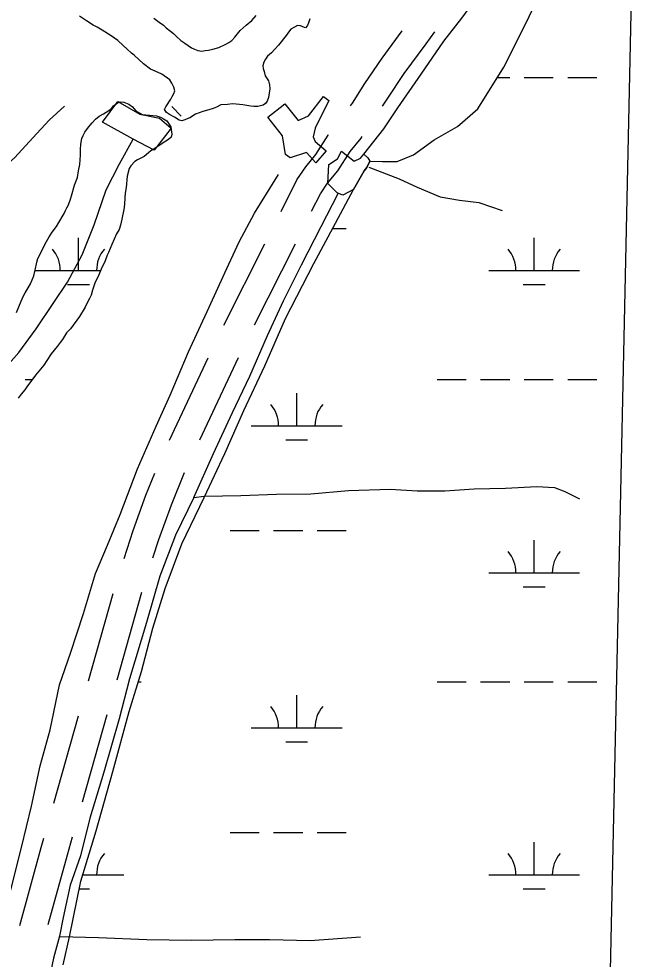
# Model space of a CAD drawing. Extents: x 3177185 to 3215018, y 812988 to 838321.
# Drawn here: x 3194671 to 3195351, y 824566 to 825602 of the extents above; entities that cross this region are included whole.
import ezdxf

# ---------------------------------------------------------------- set-up
doc = ezdxf.new("R2010")
doc.units = 0
for name, color, linetype in [('V-ROAD-CNTR', 7, 'Continuous'), ('V-TOPO-SHOR', 7, 'Continuous'), ('V-WETL-SWMP', 7, 'Continuous')]:
    doc.layers.add(name, color=color, linetype=linetype)

msp = doc.modelspace()

# ---------------------------------------------------------------- linework, layer by layer
at = {"layer": 'V-ROAD-CNTR'}
for p, q in [((3194896.9, 825264.6), (3194941.8, 825354)), ((3194930.6, 825264.9), (3194975.5, 825354.2)), ((3194837, 825138.1), (3194879.6, 825228.5)), ((3194870.4, 825138.5), (3194913, 825229)), ((3194747.6, 824873.1), (3194774.9, 824969.3)), ((3194779.2, 824874.2), (3194806.4, 824970.5)), ((3194709.5, 824738.4), (3194736.7, 824834.6)), ((3194741, 824739.6), (3194768.2, 824835.8))]:
    msp.add_line(p, q, dxfattribs=at)
for points in [[(3195036.3, 825506.2), (3195038.3, 825509.1), (3195052.2, 825530.8), (3195071, 825558.8), (3195093, 825588.6)], [(3195071.6, 825505.6), (3195077.3, 825514.4), (3195095.5, 825541.6), (3195119.7, 825574.3), (3195129, 825587.5)], [(3194959.7, 825389.7), (3194977.1, 825424.5), (3194987, 825439.1), (3194998.1, 825452.4), (3195011.5, 825473.7), (3195012.1, 825474.4)], [(3194993.4, 825390), (3195003.1, 825409.3), (3195011, 825421), (3195022.4, 825434.7), (3195035.9, 825456), (3195048, 825470.7), (3195049.2, 825472.4)], [(3194786.8, 825007.5), (3194796.9, 825038.5), (3194811, 825077.4), (3194820.8, 825101.5)], [(3194818.7, 825008.5), (3194825.3, 825028.7), (3194839, 825066.7), (3194853.5, 825102.2)], [(3194671.9, 824603.5), (3194695.6, 824689.6), (3194698.6, 824699.9)], [(3194703.4, 824604.7), (3194724.5, 824681.5), (3194730.1, 824701.1)]]:
    msp.add_lwpolyline(points, dxfattribs=at)
at = {"layer": 'V-TOPO-SHOR'}
msp.add_line((3194839.4, 825505.4), (3194849.6, 825494.9), dxfattribs=at)
for points in [[(3195138.9, 825577.2), (3195158.8, 825602.8), (3195180, 825631.9), (3195201.5, 825666.4), (3195224.8, 825702.1)], [(3194991.3, 825602), (3194989.8, 825597.6), (3194989, 825594.7), (3194986.8, 825592.2), (3194983.9, 825593), (3194981, 825594.1), (3194977.8, 825594.5), (3194974.5, 825592.7), (3194970.4, 825590.5), (3194967.9, 825587.3), (3194965.3, 825583.6), (3194956.8, 825573.1), (3194952.8, 825568.4), (3194949.1, 825564.5), (3194944.7, 825560.9), (3194942.5, 825557.6), (3194940.7, 825554.3), (3194939.6, 825550.3), (3194939.9, 825547.1), (3194941, 825543.8), (3194942.4, 825539), (3194946, 825533.6), (3194947, 825529.2), (3194947.4, 825524.8), (3194946.6, 825520.1), (3194945.8, 825515.4), (3194944.4, 825511.4), (3194942.5, 825508.8), (3194940, 825507), (3194934.1, 825505.3), (3194929.8, 825505.3), (3194926.5, 825505.7), (3194917.8, 825507.2), (3194914.1, 825507.6), (3194910.5, 825508), (3194906.1, 825508.4), (3194900.7, 825507.7), (3194893.4, 825507.4), (3194888.6, 825504.5), (3194885, 825503.1), (3194880.2, 825501.7), (3194873.7, 825499.9), (3194869.6, 825498.5), (3194865.6, 825497), (3194859.4, 825493.1), (3194856.5, 825491.7), (3194853.6, 825490.6), (3194850.6, 825489.5), (3194847.7, 825490.3), (3194842.3, 825493.6), (3194836.9, 825496.5), (3194833.6, 825498.7), (3194831.5, 825502), (3194832.9, 825504.9), (3194838.5, 825513.6), (3194839.9, 825516.5), (3194841.8, 825519.8), (3194842.9, 825522.7), (3194841.8, 825526.7), (3194839.3, 825531.1), (3194837.2, 825534.8), (3194828.5, 825541), (3194821.2, 825544.3), (3194816.1, 825546.6), (3194808.2, 825552.4), (3194798.1, 825562), (3194795.2, 825564.2), (3194790.1, 825568.6), (3194785.8, 825572.6), (3194780, 825578.1), (3194772.8, 825583.3), (3194762.6, 825589.6), (3194757.2, 825592.9), (3194752.8, 825595.1), (3194745.6, 825599.9), (3194737.6, 825605)], [(3194819.7, 825602.5), (3194822.6, 825600.6), (3194825.5, 825598.4), (3194830.2, 825595.1), (3194833.4, 825592.2), (3194838.1, 825588.5), (3194841.4, 825585.6), (3194844.7, 825582.6), (3194849.4, 825578.2), (3194853.7, 825575.3), (3194861.3, 825570.1), (3194864.6, 825568.6), (3194868.2, 825567.2), (3194872.6, 825566.4), (3194876.2, 825567.1), (3194879.8, 825567.4), (3194884.6, 825568.5), (3194891.1, 825570.3), (3194898.8, 825574.2), (3194902.1, 825576), (3194905.4, 825578.2), (3194908.7, 825581.8), (3194914.9, 825589), (3194918.2, 825592.2), (3194921.5, 825594.8), (3194927.4, 825600.2), (3194932.2, 825605.6)], [(3195050.8, 825453), (3195073.1, 825480.7), (3195088.5, 825503.9), (3195114.1, 825540.9), (3195138.9, 825577.2)], [(3195006.6, 825516.5), (3195012.5, 825512), (3194997.2, 825481.5), (3194995.3, 825471.9), (3194997.5, 825467), (3195009.4, 825456.4), (3194998, 825443.4), (3194987.8, 825454.8), (3194969.9, 825448.9), (3194964.5, 825452.4), (3194961.2, 825473), (3194945.2, 825493.7), (3194963.8, 825508.3), (3194978.7, 825489.8), (3194989.9, 825495.1), (3195006.6, 825516.5)], [(3194458.3, 825235.7), (3194480.7, 825260.8), (3194514.3, 825299.1), (3194540.5, 825331.4), (3194564.6, 825357.1), (3194588.6, 825379.7), (3194614, 825402.8), (3194643, 825428.4), (3194666.4, 825449.3), (3194686.5, 825471), (3194704.3, 825490.2), (3194721.1, 825505.7)], [(3194543.7, 825108.6), (3194568.1, 825137.2), (3194595.5, 825162.7), (3194627.7, 825188.5), (3194648.1, 825209.3), (3194671.1, 825234.6), (3194690, 825260.4), (3194708.7, 825288.3), (3194724.5, 825312), (3194740.8, 825342), (3194753.8, 825375), (3194767.2, 825413.5), (3194781.8, 825442.3), (3194796.7, 825469.6), (3194763.2, 825488.1), (3194780, 825510.9), (3194804.1, 825497.1), (3194825.8, 825492.7), (3194838.6, 825481.6), (3194820, 825457.3), (3194796.7, 825469.6)], [(3195057.5, 825445.1), (3195054.2, 825438.3), (3195051.3, 825434.4), (3195039.6, 825413.9), (3195027.7, 825407.7), (3195021.7, 825410.5), (3195011.1, 825420.6), (3195012.3, 825441.7), (3195021.8, 825447.8), (3195026.3, 825456.2), (3195040.2, 825445.3), (3195047.4, 825448.6), (3195050.8, 825453), (3195055.2, 825448.9), (3195057.5, 825445.1)], [(3194837.8, 825187.4), (3194857.8, 825235.1), (3194880.5, 825284.4), (3194897.8, 825322.1), (3194913.7, 825356.3), (3194930.5, 825388.1), (3194957.1, 825430.6)], [(3195056.6, 825438.5), (3195089.9, 825425.7), (3195109.6, 825416.4), (3195135.1, 825405.8), (3195156.2, 825402.3), (3195177.5, 825399.8), (3195203.2, 825390.9)], [(3194863.6, 825074.7), (3194885.4, 825123.2), (3194906.2, 825168.6), (3194925.2, 825208.6), (3194944.7, 825253.2), (3194962.5, 825291.4), (3194982.2, 825331.1), (3195004, 825373.3), (3195022.8, 825409.7)], [(3194694.4, 824779.2), (3194705.5, 824819.2), (3194715.6, 824868.5), (3194727.7, 824903.5), (3194742, 824947.3), (3194755.4, 824991.2), (3194768.7, 825022.3), (3194782.5, 825056.3), (3194801.7, 825106.3), (3194822.3, 825153.4), (3194837.8, 825187.4)], [(3194992.5, 825079), (3195034.2, 825082.7), (3195079.8, 825084.1), (3195109.6, 825082.2), (3195140.1, 825082.3), (3195172.5, 825084.3), (3195206.8, 825085.1), (3195241.6, 825087.1), (3195260.9, 825085.8), (3195272.3, 825081.6), (3195288.3, 825073.2)], [(3194863.6, 825074.7), (3194875.1, 825076.4), (3194915.4, 825077.1), (3194954.9, 825078.4), (3194992.5, 825079)], [(3194863.6, 825074.7), (3194843.4, 825033.2), (3194826.2, 824988.4), (3194811.6, 824937.3), (3194793, 824875.3), (3194781.5, 824831.2), (3194764.7, 824772.4), (3194749.3, 824721.6), (3194738.8, 824680.1), (3194727.6, 824647.8), (3194719.7, 824612.3), (3194715.6, 824591.8), (3194709.2, 824567.5), (3194702.8, 824538)], [(3194652.1, 824603.2), (3194662.2, 824642.7), (3194674, 824689.6), (3194684.9, 824735.1), (3194694.4, 824779.2)], [(3194716.2, 824591.3), (3194758.8, 824590.4), (3194811.8, 824588.2), (3194861, 824587.4), (3194908.8, 824588.2), (3194947.1, 824588.2), (3194991.9, 824586.9), (3195047.4, 824591.1)]]:
    msp.add_lwpolyline(points, dxfattribs=at)
at = {"layer": 'V-WETL-SWMP'}
for p, q in [((3195197.9, 825537.3), (3195211.6, 825537.3)), ((3195227.6, 825537.3), (3195259.6, 825537.3)), ((3195275.6, 825537.3), (3195307.6, 825537.3)), ((3195016.6, 825371.2), (3195031.6, 825371.2)), ((3194736.6, 825324.7), (3194736.6, 825360.7)), ((3195238.5, 825324.7), (3195238.5, 825360.7)), ((3194688.8, 825324.7), (3194761, 825324.7)), ((3195188.5, 825324.7), (3195288.5, 825324.7)), ((3194724.6, 825309.3), (3194748.6, 825309.3)), ((3195226.5, 825309.3), (3195250.5, 825309.3)), ((3194677.8, 825204.7), (3194685.8, 825204.7)), ((3195131.6, 825204.7), (3195163.6, 825204.7)), ((3195179.6, 825204.7), (3195211.6, 825204.7)), ((3195227.6, 825204.7), (3195259.6, 825204.7)), ((3195275.6, 825204.7), (3195307.6, 825204.7)), ((3194977, 825153.9), (3194977, 825189.9)), ((3194927, 825153.9), (3195027, 825153.9)), ((3194965, 825138.5), (3194989, 825138.5)), ((3194903.6, 825038.5), (3194935.6, 825038.5)), ((3194951.6, 825038.5), (3194983.6, 825038.5)), ((3194999.6, 825038.5), (3195031.6, 825038.5)), ((3195238.5, 824992), (3195238.5, 825028)), ((3195188.5, 824992), (3195288.5, 824992)), ((3195226.5, 824976.6), (3195250.5, 824976.6)), ((3194802.5, 824872), (3194805.7, 824872)), ((3195131.6, 824872), (3195163.6, 824872)), ((3195179.6, 824872), (3195211.6, 824872)), ((3195227.6, 824872), (3195259.6, 824872)), ((3195275.6, 824872), (3195307.6, 824872)), ((3194977, 824821.2), (3194977, 824857.2)), ((3194927, 824821.2), (3195027, 824821.2)), ((3194965, 824805.8), (3194989, 824805.8)), ((3194903.6, 824705.8), (3194935.6, 824705.8)), ((3194951.6, 824705.8), (3194983.6, 824705.8)), ((3194999.6, 824705.8), (3195031.6, 824705.8)), ((3195238.5, 824659.4), (3195238.5, 824695.4)), ((3194741.5, 824659.4), (3194786.6, 824659.4)), ((3195188.5, 824659.4), (3195288.5, 824659.4)), ((3194737.6, 824643.9), (3194748.6, 824643.9)), ((3195226.5, 824643.9), (3195250.5, 824643.9))]:
    msp.add_line(p, q, dxfattribs=at)
for points in [[(3195350.9, 825880.6), (3195319.6, 824434.8)], [(3194719.6, 824560.2), (3194726.7, 824590.9), (3194739.3, 824652.2), (3194756.1, 824707.7), (3194774.4, 824773.1), (3194792.6, 824839.2), (3194805.9, 824883.2), (3194818.4, 824931.1), (3194832, 824974.8), (3194850.5, 825023.7), (3194874.9, 825075), (3194897.8, 825123.2), (3194918.7, 825170.5), (3194942, 825219.7), (3194964.7, 825272), (3194996, 825332.4), (3195019.6, 825376.8), (3195039.6, 825413.9), (3195051.3, 825434.4), (3195054.2, 825438.3), (3195057.5, 825445.1), (3195071.6, 825444.9), (3195087.5, 825444.9), (3195105.5, 825452.2), (3195128.5, 825468.7), (3195154.1, 825483.5), (3195176.6, 825503), (3195205, 825548.7), (3195229.8, 825597.6), (3195252.9, 825646.6)], [(3194668.5, 825278.7), (3194671.1, 825284.9), (3194675.5, 825295.4), (3194677.8, 825300.1), (3194681.1, 825305.6), (3194683.7, 825310.3), (3194687.4, 825319), (3194688.9, 825325.2), (3194690.8, 825333.9), (3194691.9, 825337.9), (3194694.5, 825342.9), (3194700, 825354.2), (3194704.4, 825361.8), (3194707.8, 825366.9), (3194712.5, 825373.4), (3194715.1, 825377.7), (3194721, 825387.5), (3194722.5, 825390.8), (3194724, 825393.7), (3194725.8, 825397.3), (3194727.7, 825403.5), (3194728.8, 825407.1), (3194732.2, 825418.7), (3194733.3, 825421.6), (3194735.5, 825427.4), (3194736.7, 825434.7), (3194738.2, 825441.6), (3194738.6, 825446.7), (3194739, 825451.8), (3194739, 825458), (3194739.4, 825463.8), (3194740.2, 825470), (3194741.7, 825473.6), (3194743.5, 825477.2), (3194747.6, 825482.7), (3194751.6, 825487.4), (3194755.3, 825491.3), (3194759.3, 825494.6), (3194764.1, 825497.5), (3194769.9, 825501.1), (3194772.9, 825503.2), (3194775.1, 825506.1), (3194779.5, 825509.4), (3194782.4, 825510.4), (3194786.7, 825510), (3194792.2, 825507.8), (3194796.2, 825504.9), (3194799.8, 825500.8), (3194807.4, 825496.4), (3194811, 825496.4), (3194814.7, 825496), (3194822.7, 825495.2), (3194827, 825493.7), (3194830.3, 825491.9), (3194833.9, 825489.6), (3194836.1, 825486.4)], [(3194836.1, 825486.4), (3194838.2, 825483.1), (3194838.9, 825480.1), (3194839.3, 825475), (3194838.9, 825471.8), (3194835.9, 825468.9), (3194830.1, 825465.3), (3194820.9, 825459.2), (3194816.2, 825456.7), (3194813.6, 825454.5), (3194808.9, 825450.5), (3194801.5, 825446.6), (3194798.6, 825444.8), (3194794.2, 825440.1), (3194792.4, 825437.2), (3194790.1, 825428.8), (3194789.3, 825416.1), (3194788.2, 825409.9), (3194787.8, 825405.2), (3194787.3, 825397.6), (3194786.6, 825392.1), (3194784.3, 825381.2), (3194782.8, 825374.7), (3194781.3, 825369.9), (3194778.7, 825365.2), (3194773.5, 825353.3), (3194769.8, 825344.6), (3194768.3, 825341.7), (3194766.1, 825335.5), (3194761.7, 825326.4), (3194759.1, 825319.9), (3194754.6, 825310.8), (3194752, 825303.2), (3194750.5, 825297.7), (3194748.7, 825294.1), (3194746.5, 825289.8), (3194743.9, 825284.3), (3194737.6, 825274.2), (3194727.7, 825260.4), (3194723.6, 825256.1), (3194718.9, 825248.9), (3194716.6, 825245.6), (3194713, 825241.3), (3194706.7, 825232.9), (3194701.9, 825225.7), (3194698.6, 825220.6), (3194693.1, 825214.1), (3194689.4, 825209.4), (3194679.9, 825196.7), (3194677.7, 825193.5), (3194673.6, 825188.8), (3194670.3, 825184.4)]]:
    msp.add_lwpolyline(points, dxfattribs=at)
for centre, start, end in [((3194681.4, 825325.2), 359.2282, 40.7718), ((3194791.8, 825325.2), 139.2282, 180.7718), ((3195183.2, 825325.2), 359.2282, 40.7718), ((3195293.7, 825325.2), 139.2282, 180.7718), ((3194921.8, 825154.4), 359.2282, 40.7718), ((3195032.3, 825154.4), 139.2282, 180.7718), ((3195183.2, 824992.5), 359.2282, 40.7718), ((3195293.7, 824992.5), 139.2282, 180.7718), ((3194921.8, 824821.7), 359.2282, 40.7718), ((3195032.3, 824821.7), 139.2282, 180.7718), ((3194791.8, 824659.8), 139.2282, 180.7718), ((3195183.2, 824659.8), 359.2282, 40.7718), ((3195293.7, 824659.8), 139.2282, 180.7718)]:
    msp.add_arc(centre, 35.2, start, end, dxfattribs=at)

doc.saveas('drawing.dxf')
